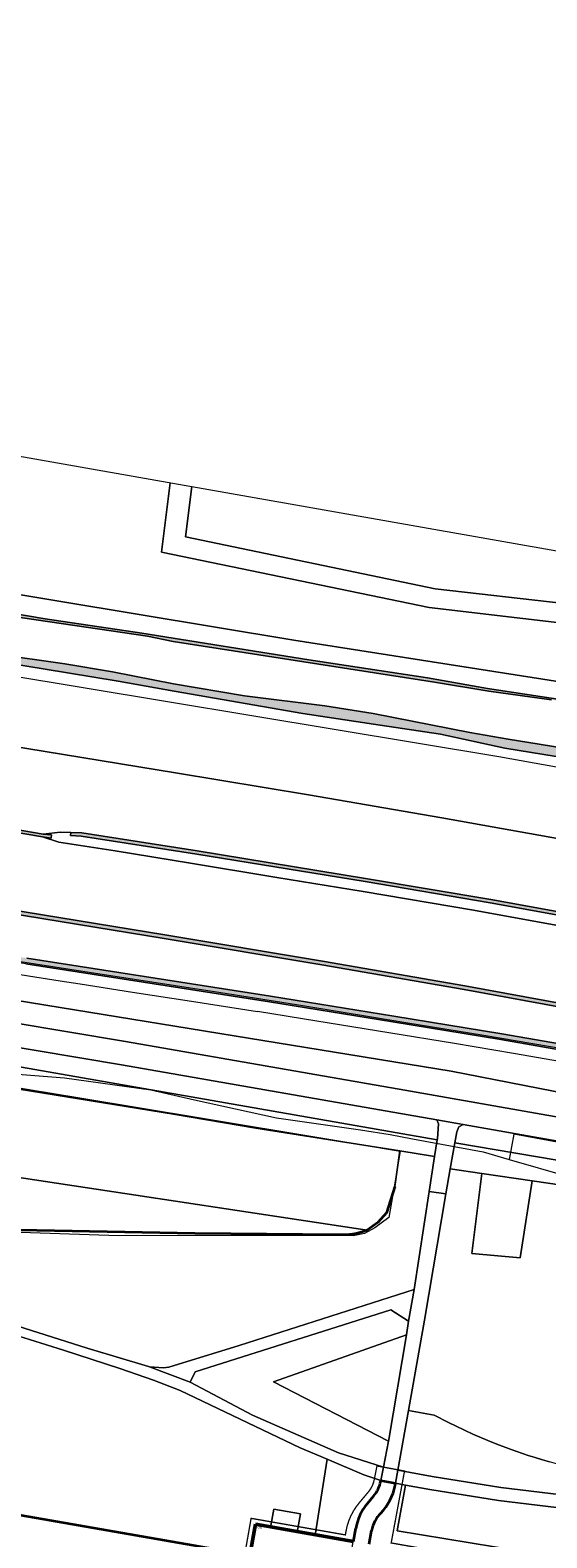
# Model space of a CAD drawing. Header units: metres. Extents: x 2514 to 227642, y 1683 to 852646.
# Tile 364 of 462: x 113804 to 113882, y 426467 to 426694. Entities that reach past the tile are written whole.
import ezdxf
from ezdxf.lldxf.tags import DXFTag

# ---------------------------------------------------------------- set-up
doc = ezdxf.new("R2010")
doc.units = ezdxf.units.M
doc.linetypes.add('XX-CENTER', pattern=[8, 5, -1, 1, -1])
for name, color, linetype, lineweight in [('B-WE-GK-BESCHOEIING-G', 252, 'GK-BESCHOEIING', 35), ('B-WE-GR-BEPLANTING_CULTUUR_BOSPLANTSOEN-GV', 252, 'Continuous', 18), ('B-WE-GR-BEPLANTING_CULTUUR_HEESTERS-GV', 252, 'Continuous', 18), ('B-WE-GR-GROENVOORZIENING-GV', 252, 'Continuous', 18), ('B-WE-IE-TERREINAFSCHEIDING_KUNSTMATIG_HEKWERK-G', 252, 'IE-TERREINAFSCHEIDING-KUNSTMATIG', 18), ('B-WE-IE-TERREINAFSCHEIDING_KUNSTMATIG_MUUR-GV', 252, 'Continuous', 18), ('B-WE-IE-TERREINAFSCHEIDING_KUNSTMATIG_MUUR-V', 252, 'Continuous', 18), ('B-WE-KG-GRENS_PERCEEL-GV', 252, 'KG-PERCEEL', 18), ('B-WE-KW-KUNSTWERK_GELUIDSWERING_SCHERM-G', 252, 'Continuous', 18), ('B-WE-OG-BEBOUWING-GV', 4, 'Continuous', 35), ('B-WE-OG-TERREIN_CULTUURSCHEIDING-GV', 252, 'Continuous', 18), ('B-WE-OG-WATER-GV', 252, 'Continuous', 18), ('B-WE-OG-WATER_SLOOT-GV', 252, 'Continuous', 18), ('B-WE-OG-WATER_SLOOT-V', 252, 'Continuous', 18), ('B-WE-OG-WEG-GV', 252, 'Continuous', 18), ('B-WE-OG-WEG-V', 252, 'Continuous', 18), ('B-WE-VH-VERHARDING_ASFALT-GV', 252, 'Continuous', 18), ('B-WE-VH-VERHARDING_GESLOTEN-GV', 252, 'Continuous', 18), ('B-WE-VH-VERHARDING_HALFVERHARDING-GV', 252, 'Continuous', 18), ('B-WE-VH-VERHARDING_OPEN-GV', 252, 'Continuous', 18), ('N-WE-KG-WERKGRENS-G', 7, 'XX-CENTER', 35), ('N-WE-VH-KANTOPSLUITING-T18', 1, 'Continuous', 18), ('N-WE-VH-KANTOPSLUITING_ACHTERKANTBAND-G', 1, 'Continuous', 50), ('N-WE-VH-KANTOPSLUITING_OPSLUITBAND_100X200-G', 1, 'Continuous', 18), ('N-WE-VH-VERHARDING_ASFALT-G', 252, 'Continuous', 35)]:
    doc.layers.add(name, color=color, linetype=linetype, lineweight=lineweight)
doc.layers.add('X-XX-AL-HULPLIJN-G', color=6, linetype='Continuous', lineweight=18, plot=False)
doc.styles.add('NLCS-ISO-M200-T18', font='NLCS-ISO.ttf', dxfattribs={"height": 0.36})
doc.styles.get("Standard").update_dxf_attribs({"font": 'romans'})
doc.linetypes.add('GK-BESCHOEIING', pattern='A,30,-5,[1,NLCS.SHX,S=1,R=0,X=0,Y=0],-5', length=40)
doc.linetypes.add('IE-TERREINAFSCHEIDING-KUNSTMATIG', pattern='A,4,[82,NLCS.SHX,S=0.75,R=90,X=0,Y=0],4,-2', length=10)
tags = doc.linetypes.add('KG-PERCEEL', pattern='A,5.5,-2,["P",Standard,S=1.8,R=0,X=-0.5,Y=-0.9],-2,5.5,-2,[5,NLCS.SHX,S=0.75,R=0,X=0,Y=0],-2', length=19).pattern_tags.tags
tags[6] = DXFTag(74, 10)

msp = doc.modelspace()

# ---------------------------------------------------------------- hatches: boundary and pattern name
at = {"layer": 'B-WE-IE-TERREINAFSCHEIDING_KUNSTMATIG_MUUR-V'}
msp.add_hatch(color=256, dxfattribs=at).paths.add_polyline_path([(114022.134, 426510.082), (114015.871, 426511.889), (114008.713, 426513.95), (114000.869, 426516.112), (113992.407, 426518.342), (113982.976, 426520.78), (113973.124, 426523.218), (113962.179, 426525.82), (113947.494, 426529.14), (113934.182, 426531.974), (113920.81, 426534.677), (113905.569, 426537.591), (113893.643, 426539.771), (113874.85, 426543.035), (113858.619, 426545.695), (113840.084, 426548.704), (113821.166, 426551.664), (113803.484, 426554.412), (113783.672, 426557.483), (113761.462, 426560.938), (113739.386, 426564.353), (113715.9, 426568.013), (113694.486, 426571.356), (113674.36, 426574.445), (113663.489, 426576.105), (113663.393, 426575.471), (113663.358, 426575.234), (113674.226, 426573.574), (113694.351, 426570.485), (113715.764, 426567.142), (113739.25, 426563.482), (113761.327, 426560.067), (113783.537, 426556.612), (113803.349, 426553.542), (113821.031, 426550.794), (113839.946, 426547.834), (113858.477, 426544.826), (113874.703, 426542.166), (113893.489, 426538.903), (113905.407, 426536.725), (113920.64, 426533.813), (113934.003, 426531.111), (113947.306, 426528.28), (113961.98, 426524.962), (113972.916, 426522.362), (113982.76, 426519.926), (113992.184, 426517.49), (114000.64, 426515.261), (114008.474, 426513.102), (114015.627, 426511.042), (114021.992, 426509.185), (114022.033, 426509.444)])
at = {"layer": 'B-WE-OG-WATER_SLOOT-V'}
for points in [[(113554.259, 426646.488), (113553.12, 426646.561), (113552.156, 426646.349), (113550.829, 426644.527), (113550.636, 426644.072), (113551.293, 426643.957), (113551.687, 426644.957), (113552.148, 426645.641), (113552.886, 426646.064), (113553.959, 426646.081), (113558.254, 426645.63), (113565.598, 426644.5), (113575.858, 426642.453), (113583.894, 426641.179), (113592.134, 426639.675), (113636.05, 426632.422), (113647.877, 426630.773), (113660.198, 426628.851), (113686.613, 426624.42), (113701.191, 426621.838), (113713.554, 426619.915), (113723.141, 426618.24), (113742.761, 426615.081), (113776.138, 426609.921), (113789.914, 426607.661), (113799.363, 426605.988), (113821.607, 426602.761), (113825.486, 426601.965), (113864.759, 426595.858), (113872.907, 426594.485), (113882.319, 426593.214), (113897.908, 426590.378), (113905.391, 426588.928), (113912.671, 426586.936), (113937.223, 426582.224), (113948.592, 426580.156), (113962.844, 426577.13), (113973.649, 426574.614), (113997.169, 426568.734), (114002.886, 426566.883), (114022.431, 426560.921), (114029.831, 426558.93), (114042.432, 426554.934), (114052.152, 426551.728), (114058.544, 426549.295), (114064.791, 426547.063), (114070.9, 426544.714), (114073.21, 426544.284), (114074.729, 426544.476), (114076.371, 426545.066), (114077.184, 426545.808), (114078.088, 426546.43), (114077.76, 426546.537), (114076.439, 426545.295), (114075.514, 426544.968), (114073.765, 426544.574), (114072.09, 426544.763), (114062.093, 426548.47), (114056.052, 426550.867), (114050.076, 426553.055), (114045.153, 426554.758), (114041.428, 426556.268), (114029.934, 426559.589), (114018.565, 426562.601), (114000.68, 426568.406), (113970.16, 426576.037), (113960.577, 426578.127), (113944.412, 426581.468), (113937.889, 426582.591), (113929.515, 426584.297), (113919.01, 426586.192), (113912.263, 426587.528), (113904.852, 426589.442), (113896.861, 426590.811), (113890.168, 426592.238), (113872.704, 426594.867), (113863.684, 426596.494), (113845.834, 426599.183), (113820.782, 426603.219), (113806.232, 426605.341), (113782.913, 426609.308), (113769.564, 426611.384), (113732.536, 426617.66), (113699.354, 426622.928), (113686.79, 426625.081), (113671.322, 426627.934), (113655.692, 426630.004), (113645.21, 426631.628), (113633.151, 426633.313), (113621.194, 426635.279), (113597.714, 426639.463), (113557.444, 426646.046)], [(114083.631, 426534.932), (114083.463, 426535.003), (114081.216, 426535.958), (114078.413, 426536.904), (114076.307, 426537.5), (114073.455, 426538.017), (114070.291, 426538.822), (114066.394, 426540.241), (114061.439, 426542.245), (114054.928, 426544.678), (114048.117, 426546.981), (114043.934, 426548.227), (114033.804, 426551.717), (114022.278, 426555.428), (114016.944, 426557.061), (114010.9, 426558.467), (114002.977, 426560.658), (113992.951, 426563.212), (113984.7, 426565.592), (113976.939, 426567.679), (113968.201, 426569.599), (113959.376, 426571.334), (113948.626, 426573.821), (113940.766, 426575.903), (113928.896, 426578.325), (113924.606, 426578.768), (113920.157, 426579.592), (113915.503, 426580.626), (113907.532, 426581.992), (113900.472, 426583.099), (113893.489, 426584.451), (113875.821, 426587.291), (113870.033, 426588.301), (113855.532, 426591.128), (113848.279, 426592.265), (113836.211, 426593.786), (113825.518, 426595.611), (113816.361, 426597.378), (113809.177, 426598.583), (113798.597, 426600.113), (113782.106, 426603.009), (113768.834, 426605.073), (113759.011, 426606.764), (113746.295, 426608.702), (113737.37, 426610.69), (113729.094, 426612.262), (113709.965, 426614.752), (113689.501, 426618.22), (113661.159, 426622.618), (113650.311, 426624.575), (113641.128, 426626.003), (113630.259, 426627.825), (113617.121, 426629.85), (113603.533, 426632.182), (113591.614, 426634.003), (113558.845, 426639.314), (113551.858, 426640.707), (113551.147, 426641.251), (113550.956, 426642.608), (113551.141, 426643.572), (113551.293, 426643.957), (113550.636, 426644.072), (113550.151, 426642.925), (113550.022, 426642.072), (113550.325, 426640.796), (113551.15, 426639.958), (113552.448, 426639.623), (113561.971, 426637.688), (113569.397, 426636.446), (113580.157, 426634.562), (113589.463, 426633.155), (113598.3, 426631.799), (113610.51, 426629.537), (113622.063, 426627.652), (113630.878, 426626.28), (113645.712, 426624.057), (113658.806, 426621.741), (113670.113, 426619.932), (113672.505, 426619.535), (113681.905, 426618.186), (113691.257, 426616.528), (113709.914, 426613.16), (113723.638, 426611.205), (113729.01, 426610.715), (113737.352, 426609.054), (113743.166, 426607.703), (113749.812, 426606.739), (113760.343, 426605.018), (113769.218, 426603.474), (113778.049, 426602.034), (113786.873, 426600.933), (113805.929, 426597.84), (113817.212, 426595.984), (113825.599, 426594.494), (113844.974, 426591.154), (113856.565, 426589.369), (113865.63, 426588.033), (113875.307, 426585.909), (113883.002, 426584.684), (113890.894, 426583.449), (113900.665, 426581.806), (113909.715, 426580.373), (113920.529, 426578.173), (113929.249, 426576.909), (113936.38, 426575.752), (113947.611, 426572.913), (113959.97, 426570.198), (113968.658, 426568.345), (113976.772, 426566.62), (113987.93, 426563.693), (113997.937, 426560.885), (114010.321, 426557.69), (114020.87, 426554.798), (114028.763, 426552.156), (114031.446, 426551.285), (114035.991, 426549.821), (114040.123, 426548.504), (114044.025, 426547.481), (114046.923, 426546.382), (114049.975, 426545.257), (114054.001, 426543.897), (114058.251, 426542.323), (114062.737, 426540.492), (114065.447, 426539.582), (114070.59, 426537.765), (114073.536, 426536.717), (114075.64, 426536.36), (114078.284, 426535.658), (114079.958, 426535.211), (114081.515, 426534.901), (114082.634, 426534.583), (114083.372, 426534.484)]]:
    msp.add_hatch(color=256, dxfattribs=at).paths.add_polyline_path(points)
at = {"layer": 'B-WE-OG-WEG-V'}
for points in [[(113805.93, 426573.043), (113782.031, 426577.099), (113758.929, 426580.934), (113735.321, 426584.827), (113715.774, 426588.075), (113691.416, 426591.984), (113666.512, 426596.104), (113666.485, 426595.93), (113666.447, 426595.678), (113691.331, 426591.561), (113715.689, 426587.652), (113735.236, 426584.404), (113758.844, 426580.511), (113781.946, 426576.677), (113805.845, 426572.62), (113807.139, 426572.401), (113807.197, 426572.907)], [(114022.665, 426513.456), (114017.016, 426515.273), (114001.391, 426519.933), (113991.397, 426522.759), (113980.676, 426525.661), (113956.705, 426531.838), (113940.583, 426535.681), (113931.343, 426537.866), (113920.67, 426540.304), (113905.684, 426543.417), (113884.344, 426547.473), (113869.285, 426550.245), (113847.922, 426553.93), (113824.229, 426557.895), (113800.621, 426561.768), (113776.929, 426565.574), (113750.247, 426569.881), (113728.479, 426573.432), (113703.056, 426577.604), (113670.55, 426582.867), (113664.656, 426583.829), (113664.568, 426583.288), (113670.462, 426582.326), (113702.968, 426577.063), (113728.391, 426572.891), (113750.159, 426569.34), (113776.842, 426565.033), (113800.533, 426561.227), (113824.139, 426557.354), (113847.83, 426553.389), (113869.189, 426549.705), (113884.243, 426546.934), (113905.577, 426542.879), (113920.554, 426539.768), (113931.219, 426537.332), (113940.456, 426535.147), (113956.573, 426531.306), (113980.536, 426525.131), (113991.251, 426522.231), (114001.238, 426519.407), (114016.856, 426514.748), (114022.578, 426512.903)], [(114024.786, 426526.913), (114011.712, 426530.856), (113988.968, 426537.27), (113968.067, 426542.787), (113951.548, 426546.915), (113934.39, 426550.885), (113918.706, 426554.389), (113902.189, 426557.765), (113884.507, 426561.161), (113873.193, 426563.2), (113854.387, 426566.373), (113829.093, 426570.506), (113811.741, 426573.218), (113810.117, 426573.28), (113810.023, 426572.797), (113811.665, 426572.734), (113829.017, 426570.022), (113854.311, 426565.89), (113873.117, 426562.716), (113884.431, 426560.677), (113902.113, 426557.281), (113918.629, 426553.905), (113934.314, 426550.401), (113951.471, 426546.431), (113967.991, 426542.303), (113988.892, 426536.786), (114011.636, 426530.372), (114024.71, 426526.429)]]:
    msp.add_hatch(color=256, dxfattribs=at).paths.add_polyline_path(points)

# ---------------------------------------------------------------- linework, layer by layer
at = {"layer": 'B-WE-GK-BESCHOEIING-G', "ltscale": 0.5}
for points in [[(113858.754, 426520.107), (113857.541, 426516.148), (113856.2, 426514.698), (113854.6, 426513.534)], [(113850.301, 426512.848), (113828.737, 426513.033), (113794.42, 426513.719), (113784.764, 426514.289)]]:
    msp.add_lwpolyline(points, dxfattribs=at)
msp.add_lwpolyline([(113854.6, 426513.534, -0.1009445), (113850.301, 426512.848)], format="xyb", dxfattribs=at)
at = {"layer": 'B-WE-GR-BEPLANTING_CULTUUR_BOSPLANTSOEN-GV'}
for points in [[(113519.027, 426679.679), (113515.209, 426656.6), (113843.577, 426602.158), (113900.184, 426593.307), (113966.259, 426579.516), (113978.97, 426576.222), (113999.554, 426570.562), (114037.738, 426559.549), (114062.645, 426551.213), (114071.084, 426548.022), (114073.812, 426548.434), (114075.767, 426550.286), (114077.307, 426552.214), (114078.084, 426555.271), (114080.193, 426565.004), (114082.812, 426580.406)], [(114077.483, 426581.344), (114075, 426566.693), (113920.958, 426592.799), (113922.121, 426599.663), (113906.173, 426602.097), (113863.935, 426607.052), (113823.719, 426615.343), (113825.043, 426625.795)], [(113572.187, 426583.459), (113651.261, 426572.192), (113734.485, 426559.007), (113790.186, 426550.07), (113793.084, 426549.473), (113867.221, 426537.433), (113922.061, 426526.732)], [(113893.489, 426538.903), (113874.703, 426542.166), (113858.477, 426544.826), (113839.946, 426547.834), (113821.031, 426550.794), (113803.349, 426553.542), (113783.537, 426556.612), (113761.327, 426560.067), (113739.25, 426563.482), (113715.764, 426567.142), (113694.351, 426570.485), (113674.226, 426573.574), (113663.358, 426575.234), (113625.085, 426581.257)]]:
    msp.add_lwpolyline(points, dxfattribs=at)
at = {"layer": 'B-WE-GR-BEPLANTING_CULTUUR_HEESTERS-GV'}
for p, q in [((113848.626, 426479.158), (113846.798, 426467.749)), ((113854.109, 426476.827), (113848.626, 426479.158)), ((113856.681, 426475.986), (113854.109, 426476.827)), ((113860.395, 426475.276), (113858.875, 426475.561)), ((113859.143, 426468.428), (113860.395, 426475.276)), ((113881.071, 426464.825), (113859.143, 426468.428))]:
    msp.add_line(p, q, dxfattribs=at)
for points in [[(113879.397, 426520.976), (113871.86, 426522.062), (113870.331, 426510.071), (113877.608, 426509.42)], [(113857.892, 426482.13), (113860.506, 426497.833), (113840.552, 426490.772), (113857.84, 426481.863)], [(113864.68, 426485.777), (113860.83, 426486.497), (113859.239, 426477.527), (113864.374, 426476.566), (113874.695, 426474.931), (113885.07, 426473.68), (113884.155, 426478.166), (113883.085, 426478.47), (113882.016, 426478.778), (113880.949, 426479.091), (113879.882, 426479.408), (113878.818, 426479.729), (113876.253, 426480.613), (113874.11, 426481.421), (113872.744, 426481.985), (113870.495, 426482.932), (113867.967, 426484.104), (113866.843, 426484.656)]]:
    msp.add_lwpolyline(points, close=True, dxfattribs=at)
at = {"layer": 'B-WE-GR-GROENVOORZIENING-GV'}
for points in [[(113883.002, 426584.684), (113875.307, 426585.909), (113865.63, 426588.033), (113856.565, 426589.369), (113844.974, 426591.154), (113825.599, 426594.494), (113817.212, 426595.984), (113805.929, 426597.84), (113786.873, 426600.933)], [(113792.097, 426587.723), (113825.836, 426582.21), (113845.789, 426578.9), (113865.844, 426575.475), (113886.591, 426571.785)], [(113884.431, 426560.677), (113873.117, 426562.716), (113854.311, 426565.89), (113829.017, 426570.022), (113811.665, 426572.734), (113810.023, 426572.797), (113810.117, 426573.28), (113808.492, 426573.342), (113805.93, 426573.043), (113807.197, 426572.907), (113807.139, 426572.401), (113805.845, 426572.62), (113808.276, 426571.81), (113816.771, 426570.502), (113828.073, 426568.643), (113841.059, 426566.524), (113854.042, 426564.386), (113870.573, 426561.623), (113880.768, 426559.776), (113890.979, 426557.906)], [(113884.243, 426546.934), (113869.189, 426549.705), (113847.83, 426553.389), (113824.139, 426557.354), (113800.533, 426561.227)], [(113803.484, 426554.412), (113821.166, 426551.664), (113840.084, 426548.704), (113858.619, 426545.695), (113874.85, 426543.035), (113893.643, 426539.771)]]:
    msp.add_lwpolyline(points, dxfattribs=at)
at = {"layer": 'B-WE-IE-TERREINAFSCHEIDING_KUNSTMATIG_HEKWERK-G', "ltscale": 0.2}
msp.add_lwpolyline([(113828.254, 426625.229), (113827.303, 426617.657), (113864.815, 426609.857), (113903.586, 426605.474), (113904.82, 426611.747)], dxfattribs=at)
at = {"layer": 'B-WE-IE-TERREINAFSCHEIDING_KUNSTMATIG_MUUR-GV'}
for points in [[(113803.349, 426553.542), (113821.031, 426550.794), (113839.946, 426547.834), (113858.477, 426544.826), (113874.703, 426542.166), (113893.489, 426538.903)], [(113893.643, 426539.771), (113874.85, 426543.035), (113858.619, 426545.695), (113840.084, 426548.704), (113821.166, 426551.664), (113803.484, 426554.412)]]:
    msp.add_lwpolyline(points, dxfattribs=at)
at = {"layer": 'B-WE-KG-GRENS_PERCEEL-GV', "ltscale": 0.2}
for points in [[(113432.672, 426656.988), (113570.672, 426634.333), (113639.514, 426623.032), (113705.722, 426612.287), (113787.435, 426599.079), (113874.422, 426584.701), (113910.992, 426578.147), (113928.88, 426574.963), (113963.238, 426567.591), (113988.282, 426561.552), (113989.919, 426561.067), (113993.997, 426560.036), (114018.202, 426553.786), (114029.152, 426550.729), (114033.862, 426589.025)], [(113636.686, 426563.165), (113693.513, 426555.059), (113703.713, 426552.629), (113713.451, 426550.483), (113724.654, 426548.893), (113728.085, 426547.905), (113740.283, 426546.445), (113753.196, 426544.33), (113792.267, 426538.373), (113798.263, 426537.275), (113809.162, 426536.455), (113822.135, 426534.652), (113828.694, 426533.122), (113840.975, 426530.417), (113853.624, 426528.612), (113858.086, 426527.941), (113861.452, 426527.289), (113872.06, 426525.297), (113875.932, 426524.18)], [(113798.633, 426552.551), (113808.511, 426551), (113811.48, 426550.549), (113819.383, 426549.317), (113828.248, 426547.935), (113838.149, 426546.373)], [(113888.439, 426538.048), (113876.623, 426540.09), (113867.752, 426541.583), (113857.891, 426543.206), (113847.035, 426544.958), (113838.149, 426546.373)], [(113792.824, 426536.481), (113811.428, 426533.417), (113829.865, 426530.388), (113848.254, 426527.299), (113859.585, 426525.404), (113858.68, 426520.057), (113857.882, 426515.482), (113855.772, 426513.91), (113854.202, 426513.063), (113852.513, 426512.709), (113834.49, 426512.761), (113817.239, 426512.729), (113799.621, 426513.295)], [(113771.269, 426476.163), (113837.099, 426464.684), (113839.517, 426464.262), (113839.645, 426465.001), (113843.41, 426464.344), (113842.525, 426459.271), (113847.301, 426458.425), (113845.386, 426447.988)]]:
    msp.add_lwpolyline(points, dxfattribs=at)
msp.add_lwpolyline([(113875.932, 426524.18), (113885.045, 426521.551), (113900.242, 426520.545), (113915.149, 426518.043), (113917.022, 426517.71), (113917.606, 426521.382), (113913.667, 426522.081), (113912.133, 426522.508), (113886.959, 426526.095), (113876.65, 426527.964)], close=True, dxfattribs=at)
at = {"layer": 'B-WE-KW-KUNSTWERK_GELUIDSWERING_SCHERM-G'}
msp.add_lwpolyline([(113663.393, 426575.471), (113689.168, 426571.537), (113709.074, 426568.432), (113733.679, 426564.584), (113753.475, 426561.535), (113773.226, 426558.454), (113791.528, 426555.616), (113812.83, 426552.316), (113832.62, 426549.229), (113844.96, 426547.289), (113860.417, 426544.751), (113872.128, 426542.848), (113886.857, 426540.342)], dxfattribs=at)
at = {"layer": 'B-WE-OG-BEBOUWING-GV'}
msp.add_lwpolyline([(113837.099, 426464.684), (113771.269, 426476.163), (113771.339, 426476.566), (113770.955, 426476.633), (113768.691, 426463.646)], dxfattribs=at)
at = {"layer": 'B-WE-OG-TERREIN_CULTUURSCHEIDING-GV'}
for p, q in [((113809.007, 426495.514), (113775.126, 426506.166)), ((113817.466, 426492.774), (113809.007, 426495.514)), ((113822.537, 426491.03), (113817.466, 426492.774)), ((113826.537, 426489.49), (113822.537, 426491.03)), ((113844.548, 426480.891), (113826.537, 426489.49)), ((113848.626, 426479.158), (113844.548, 426480.891)), ((113846.798, 426467.749), (113848.626, 426479.158)), ((113771.269, 426476.163), (113837.099, 426464.684)), ((113840.089, 426468.93), (113840.571, 426471.671)), ((113840.571, 426471.671), (113844.584, 426470.965)), ((113844.584, 426470.965), (113844.101, 426468.224))]:
    msp.add_line(p, q, dxfattribs=at)
for points in [[(114082.812, 426580.406), (114080.193, 426565.004), (114078.084, 426555.271), (114077.307, 426552.214), (114075.767, 426550.286), (114073.812, 426548.434), (114071.084, 426548.022), (114062.645, 426551.213), (114037.738, 426559.549), (113999.554, 426570.562), (113978.97, 426576.222), (113966.259, 426579.516), (113900.184, 426593.307), (113843.577, 426602.158), (113515.209, 426656.6), (113519.027, 426679.679)], [(113645.21, 426631.628), (113655.692, 426630.004), (113671.322, 426627.934), (113686.79, 426625.081), (113699.354, 426622.928), (113732.536, 426617.66), (113769.564, 426611.384), (113782.913, 426609.308), (113806.232, 426605.341), (113820.782, 426603.219), (113845.834, 426599.183), (113863.684, 426596.494), (113872.704, 426594.867), (113890.168, 426592.238)], [(113828.254, 426625.229), (113827.303, 426617.657), (113864.815, 426609.857), (113903.586, 426605.474), (113904.82, 426611.747)], [(113922.061, 426526.732), (113867.221, 426537.433), (113793.084, 426549.473), (113793.001, 426549.018), (113792.541, 426546.197), (113818.331, 426541.871), (113860.297, 426534.597), (113914.897, 426524.981)], [(113799.524, 426538.568), (113865.135, 426527.109), (113865.163, 426527.288), (113865.35, 426529.537), (113865.105, 426530.13), (113817.709, 426538.362), (113760.089, 426548.027)], [(113763, 426541.062), (113825.508, 426530.961), (113837.885, 426528.876), (113859.546, 426525.462), (113864.754, 426524.641), (113865.135, 426527.109), (113799.524, 426538.568)], [(113914.248, 426521.477), (113869.02, 426529.439), (113868.387, 426529.061), (113868.097, 426528.333), (113867.799, 426526.653), (113907.431, 426519.962)], [(113907.431, 426519.962), (113867.799, 426526.653), (113867.106, 426522.748), (113871.86, 426522.062), (113879.397, 426520.976), (113883.857, 426520.333)], [(113777.962, 426506.785), (113812.563, 426495.862), (113821.784, 426493.071), (113821.907, 426493.061), (113824.018, 426492.888), (113824.812, 426493.002), (113835.38, 426496.225), (113861.667, 426504.641), (113863.937, 426519.36), (113864.754, 426524.641), (113859.546, 426525.462), (113858.754, 426520.107), (113857.541, 426516.148), (113856.2, 426514.698), (113854.6, 426513.534), (113852.773, 426513.024), (113850.885, 426512.839), (113850.301, 426512.848), (113828.737, 426513.033), (113794.42, 426513.719)], [(113883.857, 426520.333), (113879.397, 426520.976), (113877.608, 426509.42), (113870.331, 426510.071), (113871.86, 426522.062), (113867.106, 426522.748), (113866.44, 426518.999), (113863.229, 426500.021), (113860.83, 426486.497), (113864.68, 426485.777), (113866.843, 426484.656), (113867.967, 426484.104), (113870.495, 426482.932), (113872.744, 426481.985), (113874.11, 426481.421), (113876.253, 426480.613), (113878.818, 426479.729), (113879.882, 426479.408), (113880.949, 426479.091), (113882.016, 426478.778)], [(113888.2, 426455.975), (113891.176, 426470.181), (113889.827, 426470.448), (113889.952, 426471.22), (113884.742, 426471.703), (113874.353, 426472.959), (113864.018, 426474.598), (113860.395, 426475.276), (113859.143, 426468.428), (113881.071, 426464.825)]]:
    msp.add_lwpolyline(points, dxfattribs=at)
msp.add_lwpolyline([(113860.852, 426499.914), (113858.164, 426501.617), (113828.753, 426492.286), (113828.019, 426490.714), (113837.401, 426485.771), (113850.33, 426480.104), (113857.071, 426477.962), (113857.84, 426481.863), (113840.552, 426490.772), (113860.506, 426497.833)], close=True, dxfattribs=at)
at = {"layer": 'B-WE-OG-WATER-GV'}
for points in [[(113882.319, 426593.214), (113872.907, 426594.485), (113864.759, 426595.858), (113825.486, 426601.965), (113821.607, 426602.761), (113799.363, 426605.988), (113789.914, 426607.661), (113776.138, 426609.921), (113742.761, 426615.081), (113723.141, 426618.24), (113713.554, 426619.915), (113701.191, 426621.838), (113686.613, 426624.42), (113660.198, 426628.851), (113647.877, 426630.773)], [(113641.128, 426626.003), (113650.311, 426624.575), (113661.159, 426622.618), (113689.501, 426618.22), (113709.965, 426614.752), (113729.094, 426612.262), (113737.37, 426610.69), (113746.295, 426608.702), (113759.011, 426606.764), (113768.834, 426605.073), (113782.106, 426603.009), (113798.597, 426600.113), (113809.177, 426598.583), (113816.361, 426597.378), (113825.518, 426595.611), (113836.211, 426593.786), (113848.279, 426592.265), (113855.532, 426591.128), (113870.033, 426588.301), (113875.821, 426587.291), (113893.489, 426584.451)], [(113606.922, 426555.928), (113709.59, 426535.466), (113854.6, 426513.534), (113856.2, 426514.698), (113857.541, 426516.148), (113858.754, 426520.107), (113859.546, 426525.462), (113837.885, 426528.876), (113825.508, 426530.961), (113763, 426541.062), (113746.815, 426543.89), (113734.182, 426545.856), (113719.826, 426548.205), (113706.545, 426550.21), (113675.133, 426555.265), (113636.982, 426561.572)]]:
    msp.add_lwpolyline(points, dxfattribs=at)
msp.add_lwpolyline([(113854.6, 426513.534), (113709.59, 426535.466), (113730.518, 426527.725), (113741.246, 426523.302), (113752.442, 426520.193), (113763.702, 426517.314), (113770.668, 426515.945), (113777.695, 426514.936), (113784.764, 426514.289), (113794.42, 426513.719), (113828.737, 426513.033), (113850.301, 426512.848), (113850.885, 426512.839), (113852.773, 426513.024)], close=True, dxfattribs=at)
at = {"layer": 'B-WE-OG-WATER_SLOOT-GV'}
for points in [[(113890.168, 426592.238), (113872.704, 426594.867), (113863.684, 426596.494), (113845.834, 426599.183), (113820.782, 426603.219), (113806.232, 426605.341), (113782.913, 426609.308), (113769.564, 426611.384), (113732.536, 426617.66), (113699.354, 426622.928), (113686.79, 426625.081), (113671.322, 426627.934), (113655.692, 426630.004), (113645.21, 426631.628)], [(113647.877, 426630.773), (113660.198, 426628.851), (113686.613, 426624.42), (113701.191, 426621.838), (113713.554, 426619.915), (113723.141, 426618.24), (113742.761, 426615.081), (113776.138, 426609.921), (113789.914, 426607.661), (113799.363, 426605.988), (113821.607, 426602.761), (113825.486, 426601.965), (113864.759, 426595.858), (113872.907, 426594.485), (113882.319, 426593.214)], [(113893.489, 426584.451), (113875.821, 426587.291), (113870.033, 426588.301), (113855.532, 426591.128), (113848.279, 426592.265), (113836.211, 426593.786), (113825.518, 426595.611), (113816.361, 426597.378), (113809.177, 426598.583), (113798.597, 426600.113), (113782.106, 426603.009), (113768.834, 426605.073), (113759.011, 426606.764), (113746.295, 426608.702), (113737.37, 426610.69), (113729.094, 426612.262), (113709.965, 426614.752), (113689.501, 426618.22), (113661.159, 426622.618), (113650.311, 426624.575), (113641.128, 426626.003)], [(113645.712, 426624.057), (113658.806, 426621.741), (113670.113, 426619.932), (113672.505, 426619.535), (113681.905, 426618.186), (113691.257, 426616.528), (113709.914, 426613.16), (113723.638, 426611.205), (113729.01, 426610.715), (113737.352, 426609.054), (113743.166, 426607.703), (113749.812, 426606.739), (113760.343, 426605.018), (113769.218, 426603.474), (113778.049, 426602.034), (113786.873, 426600.933), (113805.929, 426597.84), (113817.212, 426595.984), (113825.599, 426594.494), (113844.974, 426591.154), (113856.565, 426589.369), (113865.63, 426588.033), (113875.307, 426585.909), (113883.002, 426584.684)]]:
    msp.add_lwpolyline(points, dxfattribs=at)
at = {"layer": 'B-WE-OG-WEG-GV'}
msp.add_lwpolyline([(113805.93, 426573.043), (113782.031, 426577.099), (113758.929, 426580.934), (113735.321, 426584.827), (113715.774, 426588.075), (113691.416, 426591.984), (113666.512, 426596.104), (113666.485, 426595.93), (113666.447, 426595.678), (113691.331, 426591.561), (113715.689, 426587.652), (113735.236, 426584.404), (113758.844, 426580.511), (113781.946, 426576.677), (113805.845, 426572.62), (113807.139, 426572.401), (113807.197, 426572.907)], close=True, dxfattribs=at)
for points in [[(113884.344, 426547.473), (113869.285, 426550.245), (113847.922, 426553.93), (113824.229, 426557.895), (113800.621, 426561.768), (113776.929, 426565.574), (113750.247, 426569.881), (113728.479, 426573.432), (113703.056, 426577.604), (113670.55, 426582.867), (113664.656, 426583.829), (113664.568, 426583.288), (113670.462, 426582.326), (113702.968, 426577.063), (113728.391, 426572.891), (113750.159, 426569.34), (113776.842, 426565.033), (113800.533, 426561.227), (113824.139, 426557.354), (113847.83, 426553.389), (113869.189, 426549.705), (113884.243, 426546.934)], [(113884.507, 426561.161), (113873.193, 426563.2), (113854.387, 426566.373), (113829.093, 426570.506), (113811.741, 426573.218), (113810.117, 426573.28), (113810.023, 426572.797), (113811.665, 426572.734), (113829.017, 426570.022), (113854.311, 426565.89), (113873.117, 426562.716), (113884.431, 426560.677)]]:
    msp.add_lwpolyline(points, dxfattribs=at)
at = {"layer": 'B-WE-VH-VERHARDING_ASFALT-GV'}
for p, q in [((113863.937, 426519.36), (113861.667, 426504.641)), ((113866.44, 426518.999), (113863.937, 426519.36)), ((113863.229, 426500.021), (113866.44, 426518.999)), ((113861.667, 426504.641), (113860.852, 426499.914)), ((113860.852, 426499.914), (113860.506, 426497.833)), ((113860.83, 426486.497), (113863.229, 426500.021)), ((113860.506, 426497.833), (113857.892, 426482.13)), ((113859.239, 426477.527), (113860.83, 426486.497)), ((113857.84, 426481.863), (113857.071, 426477.962)), ((113857.892, 426482.13), (113857.84, 426481.863)), ((113857.071, 426477.962), (113856.681, 426475.986)), ((113858.875, 426475.561), (113859.239, 426477.527))]:
    msp.add_line(p, q, dxfattribs=at)
for points in [[(113825.043, 426625.795), (113823.719, 426615.343), (113863.935, 426607.052), (113906.173, 426602.097), (113922.121, 426599.663), (113922.536, 426602.577), (113906.479, 426605.408), (113907.658, 426611.248)], [(113904.82, 426611.747), (113903.586, 426605.474), (113864.815, 426609.857), (113827.303, 426617.657), (113828.254, 426625.229)], [(114077.214, 426479.808), (114069.447, 426482.205), (114068.265, 426482.545), (114057.314, 426485.698), (114042.832, 426490.124), (114020.191, 426497.753), (114003.937, 426503.346), (113993.963, 426506.625), (113986.221, 426508.966), (113978.539, 426511.179), (113969.428, 426513.632), (113953.01, 426517.646), (113942.76, 426519.779), (113932.802, 426521.748), (113914.897, 426524.981), (113860.297, 426534.597), (113818.331, 426541.871), (113792.541, 426546.197), (113760.689, 426551.54), (113719.035, 426558.39), (113681.372, 426564.408), (113670.392, 426566.039), (113590.656, 426578.597)], [(113624.495, 426569.739), (113669.825, 426562.521), (113680.811, 426560.889), (113718.441, 426554.876), (113760.089, 426548.027), (113817.709, 426538.362), (113865.105, 426530.13), (113869.02, 426529.439), (113914.248, 426521.477), (113932.118, 426518.25), (113942.028, 426516.291), (113952.203, 426514.173), (113968.507, 426510.187), (113977.552, 426507.752), (113985.18, 426505.555), (113992.856, 426503.233), (114002.765, 426499.976), (114019.638, 426494.243), (114034.764, 426488.99), (114054.508, 426482.748), (114075.87, 426476.326)]]:
    msp.add_lwpolyline(points, dxfattribs=at)
msp.add_lwpolyline([(113869.02, 426529.439), (113865.105, 426530.13), (113865.35, 426529.537), (113865.163, 426527.288), (113865.135, 426527.109), (113864.754, 426524.641), (113863.937, 426519.36), (113866.44, 426518.999), (113867.106, 426522.748), (113867.799, 426526.653), (113868.097, 426528.333), (113868.387, 426529.061)], close=True, dxfattribs=at)
at = {"layer": 'B-WE-VH-VERHARDING_GESLOTEN-GV'}
for points in [[(113886.591, 426571.785), (113865.844, 426575.475), (113845.789, 426578.9), (113825.836, 426582.21), (113792.097, 426587.723)], [(113890.979, 426557.906), (113880.768, 426559.776), (113870.573, 426561.623), (113854.042, 426564.386), (113841.059, 426566.524), (113828.073, 426568.643), (113816.771, 426570.502), (113808.276, 426571.81), (113805.845, 426572.62), (113781.946, 426576.677)], [(113782.031, 426577.099), (113805.93, 426573.043), (113808.492, 426573.342), (113810.117, 426573.28), (113811.741, 426573.218), (113829.093, 426570.506), (113854.387, 426566.373), (113873.193, 426563.2), (113884.507, 426561.161)], [(113800.621, 426561.768), (113824.229, 426557.895), (113847.922, 426553.93), (113869.285, 426550.245), (113884.344, 426547.473)]]:
    msp.add_lwpolyline(points, dxfattribs=at)
at = {"layer": 'B-WE-VH-VERHARDING_HALFVERHARDING-GV'}
msp.add_lwpolyline([(113775.126, 426506.166), (113809.007, 426495.514), (113817.466, 426492.774), (113822.537, 426491.03), (113826.537, 426489.49), (113844.548, 426480.891), (113848.626, 426479.158), (113854.109, 426476.827), (113856.681, 426475.986), (113857.071, 426477.962), (113850.33, 426480.104), (113837.401, 426485.771), (113828.019, 426490.714), (113821.907, 426493.061), (113821.784, 426493.071), (113812.563, 426495.862), (113777.962, 426506.785)], dxfattribs=at)
for points in [[(113860.852, 426499.914), (113861.667, 426504.641), (113835.38, 426496.225), (113824.812, 426493.002), (113824.018, 426492.888), (113821.907, 426493.061), (113828.019, 426490.714), (113828.753, 426492.286), (113858.164, 426501.617)], [(113864.374, 426476.566), (113859.239, 426477.527), (113858.875, 426475.561), (113860.395, 426475.276), (113864.018, 426474.598), (113874.353, 426472.959), (113884.742, 426471.703), (113889.952, 426471.22), (113890.273, 426473.2), (113885.07, 426473.68), (113874.695, 426474.931)]]:
    msp.add_lwpolyline(points, close=True, dxfattribs=at)
at = {"layer": 'B-WE-VH-VERHARDING_OPEN-GV'}
for p, q in [((113840.571, 426471.671), (113840.089, 426468.93)), ((113844.584, 426470.965), (113840.571, 426471.671)), ((113844.101, 426468.224), (113844.584, 426470.965))]:
    msp.add_line(p, q, dxfattribs=at)
at = {"layer": 'N-WE-KG-WERKGRENS-G', "ltscale": 0.2, "flags": 128}
msp.add_lwpolyline([(113801.169, 426427.714, 0.2, 0.2, 0), (113802.043, 426432.679, 0.2, 0.2, 0), (113753.125, 426441.293, 0.2, 0.2, 0), (113757.668, 426467.094, 0.2, 0.2, 0), (113840.223, 426452.558, 0.2, 0.2, 0), (113842.055, 426462.961, 0.2, 0.2, 0), (113836.075, 426464.014, 0.2, 0.2, 0), (113837.18, 426470.289, 0.2, 0.2, 0), (113851.344, 426467.8, 0.2, 0.2, 0), (113851.439, 426468.351, 0.2, 0.2, -0.1323337), (113853.411, 426472.598, 0.2, 0.2, 0), (113854.819, 426474.277, 0.2, 0.2, 0.1264182), (113855.679, 426476.072, 0.2, 0.2, 0), (113856.09, 426478.156, 0.2, 0.2, 0), (113860.231, 426477.388, 0.2, 0.2, 0), (113858.228, 426466.59, 0.2, 0.2, 0), (113881.238, 426462.547, 0.2, 0.2, 0), (113879.084, 426450.315, 0.2, 0.2, 0), (113873.795, 426451.231, 0.2, 0.2, 0), (113874.933, 426457.692, 0.2, 0.2, 0), (113860.225, 426460.282, 0.2, 0.2, 0), (113858.721, 426451.741, 0.2, 0.2, 0), (113862.662, 426451.048, 0.2, 0.2, 0), (113849.795, 426377.979, 0.2, 0.2, 0), (113861.47, 426376.226, 0.2, 0.2, 0), (113860.37, 426369.336, 0.2, 0.2, 0), (113848.604, 426371.214, 0.2, 0.2, 0), (113847.749, 426366.356, 0, 0, 0)], format="xyseb", dxfattribs=at)
at = {"layer": 'N-WE-VH-KANTOPSLUITING_ACHTERKANTBAND-G', "ltscale": 0.2}
for p, q in [((113837.001, 426464.701), (113837.832, 426469.429)), ((113837.832, 426469.429), (113852.577, 426466.833))]:
    msp.add_line(p, q, dxfattribs=at)
at = {"layer": 'N-WE-VH-KANTOPSLUITING_OPSLUITBAND_100X200-G', "ltscale": 0.2, "flags": 128}
msp.add_lwpolyline([(113837.099, 426464.684), (113837.913, 426469.313), (113852.461, 426466.752), (113848.951, 426446.495)], dxfattribs=at)
at = {"layer": 'N-WE-VH-VERHARDING_ASFALT-G'}
for p, q in [((113856.66, 426475.879), (113856.681, 426475.986)), ((113858.812, 426475.223), (113858.875, 426475.561)), ((113854.663, 426472.534), (113855.586, 426473.634)), ((113852.577, 426466.834), (113852.91, 426468.76)), ((113854.941, 426466.418), (113855.287, 426468.417))]:
    msp.add_line(p, q, dxfattribs=at)
at = {"layer": 'N-WE-VH-VERHARDING_ASFALT-G', "flags": 128}
msp.add_lwpolyline([(113856.681, 426475.986), (113858.875, 426475.561)], dxfattribs=at)
at = {"layer": 'N-WE-VH-VERHARDING_ASFALT-G'}
for centre, radius, start, end in [((113851.754, 426476.847), 5, 320.01508, 348.83512), ((113850.946, 426476.68), 8, 315.47161, 349.51061), ((113860.793, 426467.394), 8, 140.01508, 170.16852), ((113860.214, 426467.563), 5, 135.47161, 170.16731)]:
    msp.add_arc(centre, radius, start, end, dxfattribs=at)
at = {"layer": 'X-XX-AL-HULPLIJN-G', "ltscale": 0.2}
msp.add_lwpolyline([(113439.145, 426693.745), (114243.2, 426552.164), (114148.744, 426015.734), (113344.689, 426157.314)], close=True, dxfattribs=at)

# ---------------------------------------------------------------- texts
at = {"layer": 'N-WE-VH-KANTOPSLUITING-T18', "style": 'NLCS-ISO-M200-T18'}
msp.add_text('OB', height=0.36, rotation=350.05005, dxfattribs=at).set_placement((113838.121, 426468.816))

doc.saveas('drawing.dxf')
